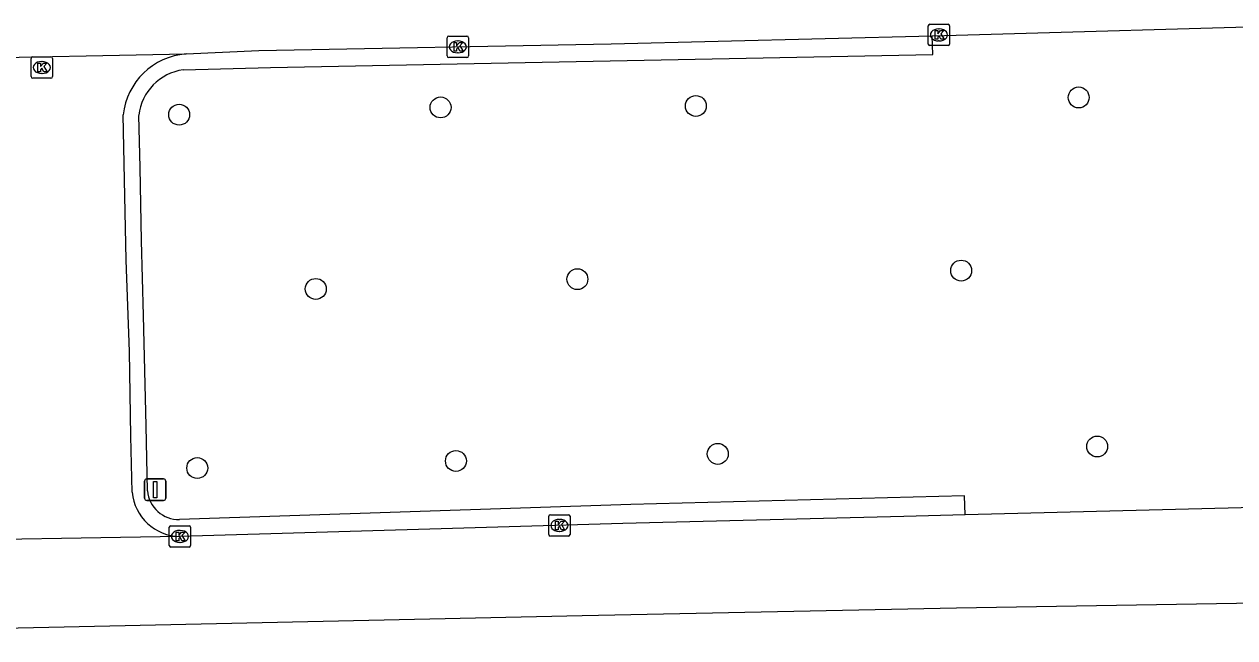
# Model space of a CAD drawing. Extents: x 160806 to 161707, y 383697 to 384148.
# Drawn here: x 161392.9 to 161449.6, y 384118.7 to 384147.4 of the extents above; entities that cross this region are included whole.
import ezdxf

# ---------------------------------------------------------------- set-up
doc = ezdxf.new("R2010")
doc.units = 0
for name, color, linetype in [('IMGEO_Boom', 7, 'Continuous'), ('IMGEO_Kolk', 7, 'Continuous'), ('IMGEO_Rijbaan_lokaal_gesloten', 7, 'Continuous'), ('IMGEO_Rijbaan_lokaal_open', 7, 'Continuous'), ('IMGEO_Verkeersbordpaal', 7, 'Continuous'), ('IMGEO_Voetpad_open', 7, 'Continuous')]:
    doc.layers.add(name, color=color, linetype=linetype)

msp = doc.modelspace()

# ---------------------------------------------------------------- linework, layer by layer
at = {"layer": 'IMGEO_Boom'}
for centre in [(161442.272, 384143.985), (161400.195, 384143.178), (161412.422, 384143.519), (161424.364, 384143.585), (161436.775, 384135.884), (161418.824, 384135.483), (161406.585, 384135.027), (161425.39, 384127.311), (161443.138, 384127.659), (161413.14, 384126.979), (161401.041, 384126.65)]:
    msp.add_circle(centre, 0.489, dxfattribs=at)
at = {"layer": 'IMGEO_Kolk'}
for p, q in [((161435.233, 384146.484), (161435.233, 384147.336)), ((161435.308, 384147.41), (161436.16, 384147.41)), ((161435.721, 384147.19), (161435.746, 384147.19)), ((161436.234, 384147.336), (161436.234, 384146.484)), ((161412.73, 384145.924), (161412.73, 384146.776)), ((161412.805, 384146.85), (161413.657, 384146.85)), ((161413.218, 384146.63), (161413.243, 384146.63)), ((161413.731, 384146.776), (161413.731, 384145.924)), ((161435.744, 384146.63), (161435.719, 384146.63)), ((161393.344, 384145.886), (161394.196, 384145.886)), ((161413.241, 384146.07), (161413.216, 384146.07)), ((161436.16, 384146.41), (161435.308, 384146.41)), ((161393.269, 384144.96), (161393.269, 384145.812)), ((161393.757, 384145.666), (161393.782, 384145.666)), ((161394.27, 384145.812), (161394.27, 384144.96)), ((161413.657, 384145.85), (161412.805, 384145.85)), ((161394.196, 384144.886), (161393.344, 384144.886)), ((161393.78, 384145.106), (161393.755, 384145.106)), ((161417.482, 384123.54), (161417.482, 384124.392)), ((161417.557, 384124.466), (161418.409, 384124.466)), ((161418.483, 384124.392), (161418.483, 384123.54)), ((161399.73, 384123.024), (161399.73, 384123.876)), ((161399.805, 384123.95), (161400.657, 384123.95)), ((161400.731, 384123.876), (161400.731, 384123.024)), ((161417.97, 384124.246), (161417.995, 384124.246)), ((161400.218, 384123.73), (161400.243, 384123.73)), ((161418.409, 384123.466), (161417.557, 384123.466)), ((161417.993, 384123.686), (161417.968, 384123.686)), ((161400.657, 384122.95), (161399.805, 384122.95)), ((161400.241, 384123.17), (161400.216, 384123.17))]:
    msp.add_line(p, q, dxfattribs=at)
for points in [[(161435.233, 384146.484), (161435.233, 384147.336)], [(161435.308, 384147.41), (161436.16, 384147.41)], [(161435.554, 384147.11), (161435.677, 384147.11), (161435.677, 384146.959), (161435.807, 384147.11), (161435.971, 384147.11), (161435.825, 384146.959), (161435.978, 384146.71), (161435.826, 384146.71), (161435.741, 384146.874), (161435.677, 384146.807), (161435.677, 384146.71), (161435.554, 384146.71), (161435.554, 384147.11)], [(161436.234, 384147.336), (161436.234, 384146.484)], [(161412.73, 384145.924), (161412.73, 384146.776)], [(161412.805, 384146.85), (161413.657, 384146.85)], [(161413.051, 384146.55), (161413.174, 384146.55), (161413.174, 384146.399), (161413.304, 384146.55), (161413.468, 384146.55), (161413.322, 384146.399), (161413.475, 384146.15), (161413.323, 384146.15), (161413.238, 384146.314), (161413.174, 384146.247), (161413.174, 384146.15), (161413.051, 384146.15), (161413.051, 384146.55)], [(161413.731, 384146.776), (161413.731, 384145.924)], [(161393.344, 384145.886), (161394.196, 384145.886)], [(161436.16, 384146.41), (161435.308, 384146.41)], [(161393.269, 384144.96), (161393.269, 384145.812)], [(161393.59, 384145.586), (161393.713, 384145.586), (161393.713, 384145.435), (161393.843, 384145.586), (161394.007, 384145.586), (161393.861, 384145.435), (161394.014, 384145.186), (161393.862, 384145.186), (161393.777, 384145.35), (161393.713, 384145.283), (161393.713, 384145.186), (161393.59, 384145.186), (161393.59, 384145.586)], [(161394.27, 384145.812), (161394.27, 384144.96)], [(161413.657, 384145.85), (161412.805, 384145.85)], [(161394.196, 384144.886), (161393.344, 384144.886)], [(161417.482, 384123.54), (161417.482, 384124.392)], [(161417.557, 384124.466), (161418.409, 384124.466)], [(161418.483, 384124.392), (161418.483, 384123.54)], [(161399.73, 384123.024), (161399.73, 384123.876)], [(161399.805, 384123.95), (161400.657, 384123.95)], [(161400.731, 384123.876), (161400.731, 384123.024)], [(161417.803, 384124.166), (161417.926, 384124.166), (161417.926, 384124.015), (161418.056, 384124.166), (161418.22, 384124.166), (161418.074, 384124.015), (161418.227, 384123.766), (161418.075, 384123.766), (161417.99, 384123.93), (161417.926, 384123.863), (161417.926, 384123.766), (161417.803, 384123.766), (161417.803, 384124.166)], [(161400.051, 384123.65), (161400.174, 384123.65), (161400.174, 384123.499), (161400.304, 384123.65), (161400.468, 384123.65), (161400.322, 384123.499), (161400.475, 384123.25), (161400.323, 384123.25), (161400.238, 384123.414), (161400.174, 384123.347), (161400.174, 384123.25), (161400.051, 384123.25), (161400.051, 384123.65)], [(161418.409, 384123.466), (161417.557, 384123.466)], [(161400.657, 384122.95), (161399.805, 384122.95)]]:
    msp.add_lwpolyline(points, dxfattribs=at)
for centre, start, end in [((161435.31, 384147.334), 91.552, 178.448), ((161435.31, 384147.334), 91.552, 178.448), ((161436.158, 384147.334), 1.552, 88.448), ((161436.158, 384147.334), 1.552, 88.448), ((161412.807, 384146.774), 91.552, 178.448), ((161412.807, 384146.774), 91.552, 178.448), ((161413.655, 384146.774), 1.552, 88.448), ((161413.655, 384146.774), 1.552, 88.448), ((161435.31, 384146.486), 181.552, 268.448), ((161435.31, 384146.486), 181.552, 268.448), ((161436.158, 384146.486), 271.552, 358.448), ((161436.158, 384146.486), 271.552, 358.448), ((161393.346, 384145.81), 91.552, 178.448), ((161393.346, 384145.81), 91.552, 178.448), ((161394.194, 384145.81), 1.552, 88.448), ((161394.194, 384145.81), 1.552, 88.448), ((161412.807, 384145.926), 181.552, 268.448), ((161412.807, 384145.926), 181.552, 268.448), ((161413.655, 384145.926), 271.552, 358.448), ((161413.655, 384145.926), 271.552, 358.448), ((161393.346, 384144.962), 181.552, 268.448), ((161393.346, 384144.962), 181.552, 268.448), ((161394.194, 384144.962), 271.552, 358.448), ((161394.194, 384144.962), 271.552, 358.448), ((161417.559, 384124.39), 91.552, 178.448), ((161417.559, 384124.39), 91.552, 178.448), ((161418.407, 384124.39), 1.552, 88.448), ((161418.407, 384124.39), 1.552, 88.448), ((161399.807, 384123.874), 91.552, 178.448), ((161399.807, 384123.874), 91.552, 178.448), ((161400.655, 384123.874), 1.552, 88.448), ((161400.655, 384123.874), 1.552, 88.448), ((161417.559, 384123.542), 181.552, 268.448), ((161417.559, 384123.542), 181.552, 268.448), ((161418.407, 384123.542), 271.552, 358.448), ((161418.407, 384123.542), 271.552, 358.448), ((161399.807, 384123.026), 181.552, 268.448), ((161399.807, 384123.026), 181.552, 268.448), ((161400.655, 384123.026), 271.552, 358.448), ((161400.655, 384123.026), 271.552, 358.448)]:
    msp.add_arc(centre, 0.0765, start, end, dxfattribs=at)
for centre, major_axis, ratio, start_param, end_param in [((161435.72, 384146.91), (-0.387, 0.002), 0.722429, 4.712389, 7.853982), ((161435.745, 384146.91), (-0.39, 0.002), 0.717154, 1.570796, 4.712389), ((161413.217, 384146.35), (-0.387, 0.002), 0.722429, 4.712389, 7.853982), ((161413.242, 384146.35), (-0.39, 0.002), 0.717154, 1.570796, 4.712389), ((161393.756, 384145.386), (-0.387, 0.002), 0.722429, 4.712389, 7.853982), ((161393.781, 384145.386), (-0.39, 0.002), 0.717154, 1.570796, 4.712389), ((161417.969, 384123.966), (-0.387, 0.002), 0.722429, 4.712389, 7.853982), ((161417.994, 384123.966), (-0.39, 0.002), 0.717154, 1.570796, 4.712389), ((161400.217, 384123.45), (-0.387, 0.002), 0.722429, 4.712389, 7.853982), ((161400.242, 384123.45), (-0.39, 0.002), 0.717154, 1.570796, 4.712389)]:
    msp.add_ellipse(centre, major_axis=major_axis, ratio=ratio, start_param=start_param, end_param=end_param, dxfattribs=at)
at = {"layer": 'IMGEO_Rijbaan_lokaal_gesloten'}
for points in [[(161435.415, 384146.872), (161436.002, 384146.887), (161453.438, 384147.374)], [(161400.516, 384146.018), (161403.919, 384146.182), (161420.401, 384146.492), (161435.415, 384146.872)], [(161389.577, 384145.803), (161400.516, 384146.018)], [(161436.957, 384124.458), (161434.097, 384124.386), (161420.946, 384124.052), (161400.227, 384123.449)], [(161453.797, 384124.881), (161451.105, 384124.816), (161436.957, 384124.458)], [(161400.227, 384123.449), (161387.288, 384123.221)], [(161371.267, 384118.709), (161419.052, 384119.747), (161436.557, 384120.105), (161453.392, 384120.386), (161457.172, 384120.45)]]:
    msp.add_lwpolyline(points, dxfattribs=at)
at = {"layer": 'IMGEO_Rijbaan_lokaal_open'}
msp.add_lwpolyline([(161397.992, 384125.522), (161397.941, 384128.143), (161397.869, 384132.103), (161397.723, 384136.366), (161397.639, 384140.128), (161397.575, 384143.169)], dxfattribs=at)
for centre, radius, start, end in [((161400.759, 384142.824), 3.203, 94.3586, 173.8207), ((161400.266, 384125.732), 2.284, 185.2854, 269.0217)]:
    msp.add_arc(centre, radius, start, end, dxfattribs=at)
at = {"layer": 'IMGEO_Verkeersbordpaal'}
for p, q in [((161398.675, 384126.138), (161399.465, 384126.138)), ((161399.465, 384126.138), (161398.675, 384126.138)), ((161398.575, 384125.238), (161398.575, 384126.038)), ((161398.575, 384126.038), (161398.575, 384125.238)), ((161399.565, 384126.038), (161399.565, 384125.238)), ((161399.565, 384125.238), (161399.565, 384126.038)), ((161399.465, 384125.138), (161398.675, 384125.138)), ((161398.675, 384125.138), (161399.465, 384125.138))]:
    msp.add_line(p, q, dxfattribs=at)
msp.add_lwpolyline([(161398.995, 384126.013), (161399.145, 384126.013), (161399.145, 384125.263), (161398.995, 384125.263), (161398.995, 384126.013)], dxfattribs=at)
for centre, start, end in [((161398.675, 384126.038), 90, 180), ((161398.675, 384126.038), 90, 180), ((161399.465, 384126.038), 0, 90), ((161399.465, 384126.038), 360, 90), ((161398.675, 384125.238), 180, 270), ((161398.675, 384125.238), 180, 270), ((161399.465, 384125.238), 270, 0), ((161399.465, 384125.238), 270, 0)]:
    msp.add_arc(centre, 0.1, start, end, dxfattribs=at)
at = {"layer": 'IMGEO_Voetpad_open'}
for points in [[(161400.385, 384145.276), (161404.467, 384145.384), (161435.443, 384145.996), (161435.415, 384146.872)], [(161398.713, 384125.581), (161398.648, 384128.621), (161398.524, 384133.783), (161398.436, 384137.285), (161398.368, 384140.707), (161398.314, 384143.148)], [(161436.957, 384124.458), (161436.93, 384125.348), (161421.326, 384124.951), (161400.213, 384124.248)]]:
    msp.add_lwpolyline(points, dxfattribs=at)
for centre, radius, start, end in [((161400.698, 384142.9), 2.397, 97.5051, 174.0504), ((161400.161, 384125.7), 1.453, 184.7078, 272.0393)]:
    msp.add_arc(centre, radius, start, end, dxfattribs=at)

doc.saveas('drawing.dxf')
